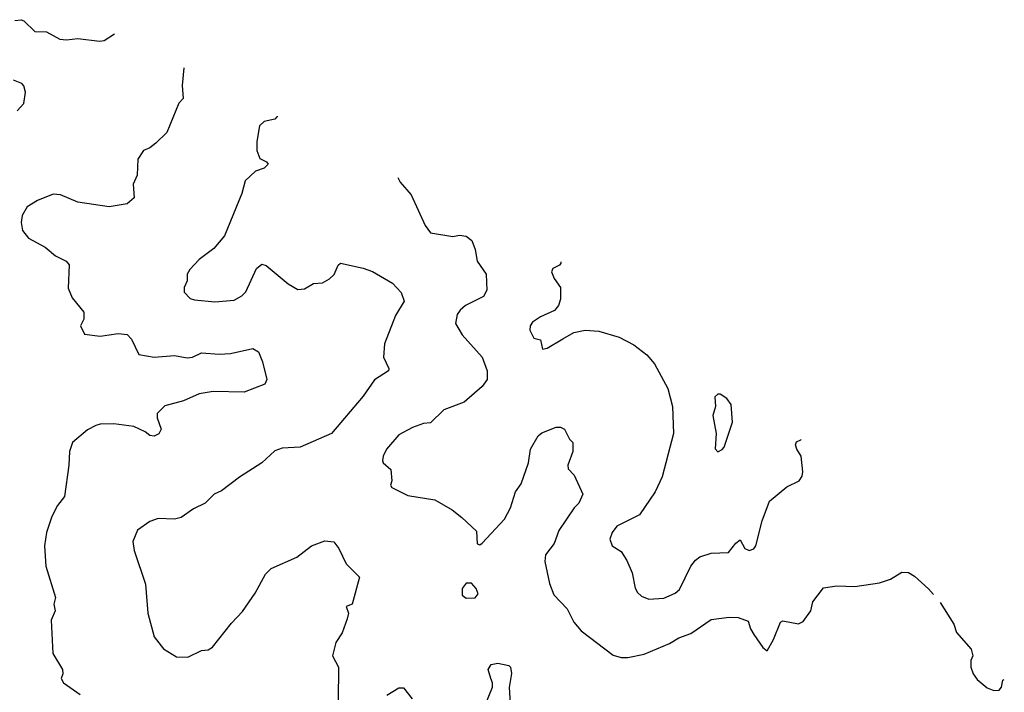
# Model space of a CAD drawing. Extents: x 1771496 to 1971148, y 471553 to 643630.
# Tile 689 of 702: x 1936496 to 1940881, y 547373 to 550368. Entities that reach past the tile are written whole.
import ezdxf

# ---------------------------------------------------------------- set-up
doc = ezdxf.new("R2010")
doc.units = 0

msp = doc.modelspace()

# ---------------------------------------------------------------- linework, layer by layer
at = {"layer": '0CON10XD'}
for points in [[(1936475, 550364), (1936502.1, 550367.9), (1936515, 550362.5), (1936563.8, 550315), (1936615, 550314.2), (1936675, 550281.4), (1936705, 550278.5), (1936755, 550284.3), (1936852, 550272), (1936872.5, 550275), (1936918.5, 550305.2)], [(1937226.6, 550153.7), (1937220, 550075), (1937223.3, 550016.7), (1937204.1, 549995.9), (1937151.2, 549865), (1937101.9, 549818.1), (1937075, 549796.7), (1937047.5, 549785), (1937022.5, 549747.5), (1937019.2, 549675), (1937002, 549635), (1937006.2, 549575), (1936975, 549548), (1936895, 549534), (1936755, 549555.6), (1936677.8, 549587.8), (1936645, 549590.6), (1936575, 549563.5), (1936530, 549535), (1936506.7, 549496.7), (1936502, 549465), (1936508.8, 549428.8), (1936535.6, 549395.6), (1936608.8, 549355), (1936655.7, 549315.7), (1936702.3, 549292.3), (1936715.9, 549275.9), (1936711.7, 549171.7), (1936729.3, 549129.3), (1936782, 549065), (1936782, 549035), (1936767.5, 549005), (1936785, 548967.5), (1936855, 548958.1), (1936935, 548970.5), (1936975, 548965.5), (1936994.4, 548945), (1937027, 548877), (1937095.5, 548865.5), (1937185, 548872), (1937241.5, 548861.5), (1937265, 548865.5), (1937305, 548884.4), (1937385, 548877.8), (1937435, 548881.1), (1937535, 548903.3), (1937558.8, 548888.8), (1937577.5, 548845), (1937596.7, 548765), (1937587.5, 548745), (1937495, 548708.6), (1937357.6, 548712.4), (1937295, 548701.8), (1937225, 548670), (1937142, 548648), (1937108.8, 548615), (1937108, 548595), (1937126, 548545), (1937115.8, 548524.2), (1937095, 548513.8), (1937075, 548516.2), (1937055, 548532.5), (1937005, 548556.9), (1936915, 548568.2), (1936855, 548567.5), (1936835, 548561.4), (1936798.7, 548541.3), (1936730.8, 548485), (1936718.1, 548445), (1936714.5, 548385), (1936695.7, 548245), (1936664.3, 548205), (1936639.2, 548155), (1936615.7, 548084.3), (1936605.8, 548025), (1936613.1, 547935), (1936656, 547795), (1936647.5, 547765), (1936654, 547735), (1936636.4, 547693.6), (1936644.2, 547545), (1936686, 547475), (1936688.8, 547455), (1936681.2, 547435), (1936691.2, 547415), (1936765, 547362.5)], [(1936485, 549962.5), (1936513.8, 549995), (1936522, 550045), (1936515, 550073.3), (1936505, 550083.8), (1936468.8, 550098.8)], [(1937643.2, 549938.3), (1937643, 549937), (1937632.5, 549925), (1937585, 549914.2), (1937564, 549895), (1937552, 549825), (1937552.5, 549785), (1937565, 549750), (1937595.7, 549735.7), (1937603.3, 549725), (1937585, 549706.7), (1937545.9, 549694.1), (1937500.3, 549649.7), (1937485.5, 549594.5), (1937407.8, 549405), (1937360.6, 549349.4), (1937295, 549300), (1937254, 549255), (1937242.5, 549235), (1937242, 549205), (1937228.8, 549175), (1937228.8, 549155), (1937255, 549126.2), (1937275, 549120.8), (1937365, 549111.1), (1937450.6, 549119.4), (1937485, 549137.8), (1937503.5, 549156.5), (1937550.5, 549259.5), (1937575, 549280), (1937593, 549273), (1937691.1, 549191.1), (1937735, 549167.1), (1937765, 549170), (1937805, 549192.9), (1937845, 549196.7), (1937876.1, 549213.9), (1937896.2, 549233.8), (1937914.5, 549275), (1937925, 549284.3), (1938025, 549261.9), (1938066.9, 549246.9), (1938156, 549195), (1938195, 549152.5), (1938207.5, 549115), (1938169.3, 549050.7), (1938120, 548925), (1938116.9, 548865), (1938140, 548815), (1938138.8, 548805), (1938075.4, 548764.6), (1938025, 548692), (1937884.2, 548525), (1937745.4, 548464.6), (1937665, 548459.4), (1937632.6, 548447.4), (1937574, 548395), (1937475, 548331.4), (1937395, 548269.4), (1937361.4, 548255), (1937322, 548215), (1937270.6, 548189.4), (1937215, 548151.9), (1937185, 548144.4), (1937112.7, 548147.3), (1937075, 548133.8), (1937020, 548095), (1937000, 548045), (1937006.2, 548005), (1937056.2, 547855), (1937066.2, 547725), (1937095, 547620), (1937136.1, 547566.1), (1937195, 547531.2), (1937245, 547528.8), (1937305, 547558.8), (1937335, 547562), (1937355, 547573.8), (1937439.1, 547680.9), (1937487.6, 547732.4), (1937545, 547814.2), (1937590.5, 547899.5), (1937615.4, 547924.6), (1937730, 547975), (1937795, 548025.7), (1937855, 548046.9), (1937895, 548043.3), (1937917.5, 548012.5), (1937950, 547945), (1938010, 547885), (1937976.7, 547765), (1937950, 547755), (1937960, 547725), (1937955, 547700), (1937931.7, 547638.3), (1937904, 547595), (1937888.8, 547535), (1937915.8, 547485), (1937913.8, 547335)], [(1938179.3, 549665.4), (1938190, 549645), (1938238.7, 549588.7), (1938301.7, 549451.7), (1938325, 549418.8), (1938425, 549402), (1938455, 549408.6), (1938485, 549404.2), (1938510, 549385), (1938524.4, 549344.4), (1938532.8, 549292.8), (1938574.1, 549234.1), (1938577, 549163), (1938561.2, 549135), (1938482, 549095), (1938457.1, 549075), (1938444.4, 549055), (1938437.5, 549015), (1938465.8, 548965), (1938555.8, 548865), (1938578.6, 548805), (1938577.5, 548765), (1938555.8, 548735), (1938475.4, 548664.7), (1938385, 548631.2), (1938325, 548572.9), (1938295, 548569.2), (1938245, 548551.4), (1938185, 548519.2), (1938130, 548455), (1938114.2, 548425), (1938111.2, 548405), (1938114.2, 548394.2), (1938148.8, 548365), (1938153.8, 548315), (1938146.7, 548295), (1938153.3, 548285), (1938225, 548248.9), (1938345, 548229.5), (1938422, 548185), (1938465, 548150.8), (1938530.7, 548090.7), (1938533.9, 548033.9), (1938545, 548030), (1938555, 548036.2), (1938655, 548144.4), (1938682.3, 548195), (1938704.7, 548265.3), (1938729.6, 548300.4), (1938761.2, 548395), (1938771.5, 548455), (1938804.3, 548515), (1938822, 548528), (1938885, 548554.2), (1938905, 548554), (1938922.5, 548545), (1938945, 548500), (1938960, 548485), (1938960, 548445), (1938937.5, 548385), (1938938.3, 548368.3), (1938965, 548340), (1939003.3, 548255), (1938986, 548215), (1938966, 548195), (1938897, 548093), (1938875.5, 548035), (1938837.1, 547985), (1938834.3, 547955), (1938855, 547857.5), (1938875, 547806.7), (1938933.8, 547745), (1938964, 547685), (1938996.2, 547646.2), (1939138.9, 547538.9), (1939175, 547527.5), (1939205, 547527.3), (1939276.7, 547543.3), (1939389.2, 547590.8), (1939431.2, 547615), (1939484.6, 547635.3), (1939575, 547697.5), (1939655, 547708), (1939695, 547705.7), (1939740, 547690), (1939750, 547655), (1939765, 547630), (1939805, 547572.5), (1939825, 547557.5), (1939852.7, 547607.3), (1939884.3, 547685.7), (1939895, 547691.2), (1939965, 547677.5), (1939985, 547688), (1940020, 547735), (1940028.9, 547775), (1940075, 547838.6), (1940135, 547846.7), (1940215, 547844.2), (1940325, 547860), (1940373.4, 547876.6), (1940425, 547907.5), (1940453.9, 547906.1), (1940480.4, 547890.4), (1940543, 547833), (1940565, 547808.1)], [(1938905.7, 549289.7), (1938905.8, 549284.2), (1938900, 549275), (1938870.3, 549259.7), (1938864, 549245), (1938875.8, 549215.8), (1938904, 549175), (1938904.1, 549124.1), (1938895.6, 549095), (1938877.4, 549072.6), (1938815, 549044.3), (1938779.3, 549020.7), (1938770, 549005), (1938768.6, 548985), (1938785, 548950), (1938815, 548942.5), (1938825, 548901.2), (1938845, 548905.8), (1938915, 548946.5), (1938963.8, 548975), (1939015, 548985.5), (1939075, 548980.5), (1939165, 548954.4), (1939230.7, 548920.7), (1939288.6, 548875), (1939322.5, 548835), (1939381.9, 548725), (1939402.9, 548645), (1939408.1, 548525), (1939357.7, 548332.3), (1939325.7, 548265), (1939256.7, 548163.3), (1939155, 548113.1), (1939134.5, 548085), (1939124.3, 548054.3), (1939134, 548025), (1939175, 547999.2), (1939200.3, 547960.3), (1939223.1, 547905), (1939236.6, 547836.6), (1939246.8, 547816.8), (1939265, 547801.2), (1939297.3, 547787.3), (1939365, 547791.4), (1939415, 547814.3), (1939435, 547830.8), (1939485.5, 547935), (1939505, 547961.4), (1939525, 547975.6), (1939575, 547993.1), (1939653.3, 547995), (1939685, 548036.2), (1939705, 548052.5), (1939725, 548012.5), (1939745, 548004.6), (1939765, 548011.1), (1939774.5, 548025), (1939803.2, 548136.8), (1939835.5, 548224.4), (1939912.5, 548287.5), (1939968, 548315), (1939980.8, 548335), (1939984, 548355), (1939976, 548425), (1939956.7, 548455), (1939951.2, 548475), (1939955, 548487.5), (1939975, 548497.5), (1939975.6, 548499.2)], [(1939605, 548443.3), (1939625, 548453.3), (1939633.3, 548465), (1939670, 548575), (1939663.8, 548655), (1939645, 548681.2), (1939615, 548700), (1939605, 548700), (1939591.9, 548688.1), (1939594.6, 548645), (1939582.2, 548605), (1939597.1, 548525), (1939593, 548457), (1939605, 548443.3)], [(1938485, 547792.5), (1938525, 547794), (1938538, 547812), (1938529.2, 547835), (1938508.3, 547858.3), (1938485, 547858.8), (1938465.8, 547835), (1938466, 547805), (1938485, 547792.5)], [(1940595, 547772.2), (1940656.2, 547676.2), (1940668.6, 547638.6), (1940733.8, 547565), (1940740, 547535), (1940731.2, 547515), (1940732, 547485), (1940742, 547455), (1940759.7, 547429.7), (1940805, 547392.2), (1940835, 547381.1), (1940857.6, 547382.4), (1940868, 547395), (1940875, 547427.5), (1940880.9, 547430.5)], [(1938569.4, 547315), (1938601.1, 547395), (1938601.9, 547415), (1938594.5, 547434.5), (1938582.5, 547475), (1938595, 547496.2), (1938625, 547502.5), (1938675, 547492.5), (1938682.5, 547485), (1938685.9, 547455.9), (1938675.7, 547394.3), (1938680, 547325)], [(1938130.6, 547359.4), (1938185, 547393.3), (1938205, 547392.5), (1938243.3, 547343.3)]]:
    msp.add_lwpolyline(points, dxfattribs=at)

doc.saveas('drawing.dxf')
